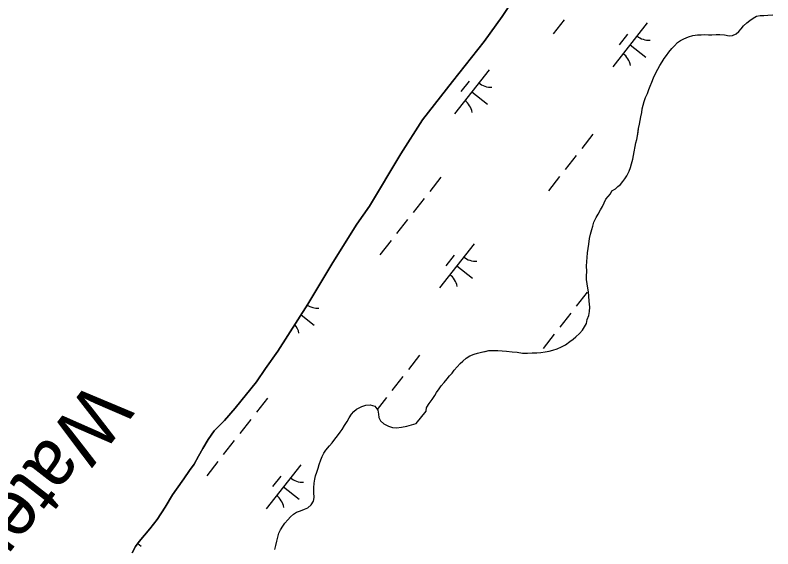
# Model space of a CAD drawing. Extents: x 3896831 to 3918110, y 171006 to 193349.
# Drawn here: x 3910688 to 3911365, y 179895 to 180372 of the extents above; entities that cross this region are included whole.
import ezdxf

# ---------------------------------------------------------------- set-up
doc = ezdxf.new("R2010")
doc.units = 0
for name, color, linetype in [('V-RIVR-IDEN', 7, 'Continuous'), ('V-TOPO-SHOR', 7, 'Continuous'), ('V-WETL-SWMP', 7, 'Continuous')]:
    doc.layers.add(name, color=color, linetype=linetype)

msp = doc.modelspace()

# ---------------------------------------------------------------- linework, layer by layer
at = {"layer": 'V-TOPO-SHOR'}
for points in [[(3910792.63, 179890.99), (3910795.69, 179896.67), (3910798.99, 179901.28), (3910803.79, 179906.79), (3910808.58, 179912.43), (3910815.17, 179920.97), (3910822.21, 179931.92), (3910828.73, 179943), (3910832.18, 179948.13), (3910838.78, 179957.35), (3910844.02, 179964.85), (3910848.01, 179970.51), (3910852.03, 179977.5), (3910855.78, 179984.37), (3910860.49, 179992.42), (3910865.86, 180000.06), (3910875.15, 180009.48), (3910884.73, 180020.36), (3910903.79, 180043.87), (3910911.79, 180055.86), (3910922.81, 180071.52), (3910949.74, 180113.43), (3910972.03, 180150.64), (3910993.46, 180184.92), (3911004.62, 180201.11), (3911032.59, 180247.67), (3911052.06, 180278.12), (3911078.84, 180312.42), (3911107.24, 180348.29), (3911123.21, 180370.53), (3911134.25, 180387.39)], [(3911262.26, 180323.55), (3911264.06, 180326.84), (3911266.14, 180330.13), (3911267.93, 180332.89), (3911269.99, 180335.78), (3911272.05, 180338.54), (3911274.78, 180341.82), (3911277.1, 180344.43), (3911279.96, 180347.17), (3911282.67, 180348.98), (3911285.5, 180350.52), (3911289.54, 180352.3), (3911293.56, 180353.68), (3911297.84, 180354.13), (3911300.91, 180354.2), (3911304.11, 180354.4), (3911307.44, 180354.19), (3911310.64, 180354.26), (3911314.25, 180354.45), (3911317.58, 180354.38), (3911321.7, 180354.02), (3911325.96, 180353.27), (3911329.03, 180353.6), (3911332.13, 180355.14), (3911334.57, 180357.22), (3911336.62, 180359.58), (3911338.94, 180362.2), (3911341.66, 180364.8), (3911344.51, 180367.01), (3911347.35, 180368.95), (3911350.32, 180370.75), (3911353.8, 180371.35), (3911357, 180371.55), (3911360.61, 180371.74), (3911365.02, 180372.04)], [(3911078.41, 180051.83), (3911080.33, 180054.32), (3911082.92, 180057.33), (3911085.79, 180060.34), (3911088.1, 180062.56), (3911091.09, 180065.16), (3911094.33, 180067.23), (3911098.23, 180068.75), (3911101.31, 180069.61), (3911104.8, 180070.47), (3911108.01, 180071.21), (3911111.23, 180071.94), (3911115.23, 180072.12), (3911119.23, 180072.04), (3911123.36, 180071.82), (3911127.08, 180071.34), (3911132.27, 180070.83), (3911136.66, 180070.47), (3911141.31, 180069.7), (3911145.85, 180069.61), (3911149.98, 180069.79), (3911154.25, 180069.83), (3911157.73, 180070.16), (3911161.61, 180070.88), (3911165.35, 180071.46), (3911168.43, 180072.2), (3911172.33, 180073.58), (3911176.23, 180075.37), (3911179.73, 180077.03), (3911183.66, 180079.88), (3911186.64, 180082.08), (3911189.09, 180084.16), (3911192.34, 180087.03), (3911194.95, 180090.3), (3911196.74, 180093.07), (3911198.54, 180096.23), (3911199.28, 180099.81), (3911200.56, 180103.39), (3911201.3, 180106.84), (3911201.51, 180110.57), (3911200.96, 180116.04), (3911200.65, 180120.45), (3911200.47, 180124.46), (3911199.87, 180127.67), (3911199.15, 180131.55), (3911198.56, 180135.3), (3911198.49, 180138.36), (3911198.86, 180143.02), (3911198.68, 180147.29), (3911198.77, 180151.56), (3911199.12, 180155.15), (3911199.33, 180159.28), (3911199.95, 180163.13), (3911200.56, 180166.98), (3911201.34, 180172.04), (3911202.08, 180175.89), (3911203.24, 180180.13), (3911204.24, 180183.17), (3911205.25, 180186.75), (3911207.2, 180190.84), (3911208.86, 180193.88), (3911210.94, 180197.7), (3911212.88, 180200.72), (3911214.41, 180203.89), (3911215.95, 180207.19), (3911217.86, 180209.68), (3911219.91, 180212.04), (3911221.31, 180214.81), (3911224.4, 180216.35), (3911226.58, 180218.43), (3911228.89, 180220.39), (3911231.08, 180223.01), (3911232.86, 180225.5), (3911234.52, 180228.13), (3911236.61, 180232.36), (3911237.74, 180235.67), (3911238.61, 180238.71), (3911239.9, 180243.09), (3911240.64, 180246.27), (3911241.1, 180249.46), (3911242.14, 180254.24), (3911242.74, 180257.56), (3911243.47, 180260.61), (3911244.2, 180263.8), (3911244.68, 180267.12), (3911245.14, 180270.44), (3911245.76, 180274.43), (3911246.36, 180277.48), (3911247.1, 180280.8), (3911247.85, 180284.65), (3911248.32, 180288.11), (3911249.18, 180291.16), (3911250.18, 180294.47), (3911251.33, 180298.04), (3911253, 180301.74), (3911254.28, 180305.18), (3911255.41, 180308.36), (3911256.81, 180311.79), (3911258.5, 180315.76), (3911260.31, 180319.72), (3911262.26, 180323.55)], [(3910920.15, 179894.11), (3910921.03, 179897.69), (3910921.91, 179901.67), (3910922.79, 179905.25), (3910923.79, 179908.83), (3910925.06, 179911.73), (3910927.25, 179914.89), (3910929.04, 179917.52), (3910931.78, 179920.66), (3910934.1, 179923.28), (3910936.68, 179925.62), (3910939.39, 179927.57), (3910943.01, 179928.69), (3910946.78, 179930.08), (3910949.47, 179931.49), (3910952.59, 179933.95), (3910954.66, 179937.24), (3910955.4, 179940.7), (3910955.09, 179945.1), (3910955.04, 179949.1), (3910955.27, 179953.36), (3910955.87, 179956.82), (3910956.6, 179959.87), (3910957.61, 179963.18), (3910958.75, 179966.76), (3910959.89, 179970.2), (3910961.31, 179974.17), (3910962.44, 179977.21), (3910963.83, 179980.25), (3910965.62, 179983.01), (3910968.91, 179986.81), (3910971.23, 179989.56), (3910973.83, 179992.84), (3910976.16, 179995.72), (3910978.49, 179998.87), (3910980.28, 180001.37), (3910982.48, 180004.79), (3910984.83, 180008.47), (3910986.5, 180011.77), (3910988.57, 180015.06), (3910990.62, 180017.42), (3910993.06, 180019.5), (3910997.78, 180021.93), (3911001.4, 180023.05), (3911005.41, 180023.5), (3911009.38, 180022.22), (3911012.11, 180018.56), (3911012.7, 180015.08), (3911013.17, 180012.01), (3911014.44, 180009.05), (3911017.45, 180006.32), (3911021.8, 180004.23), (3911025.12, 180003.22), (3911028.71, 180002.88), (3911033.39, 180003.45), (3911037.94, 180004.42), (3911042.1, 180005.53), (3911046.39, 180006.77), (3911055.29, 180017.79), (3911055.76, 180020.98), (3911055.89, 180021.24), (3911057.96, 180024.53), (3911060.58, 180028.21), (3911062.92, 180031.89), (3911064.58, 180034.52), (3911067.04, 180037.8), (3911068.83, 180040.3), (3911071.43, 180043.45), (3911074.16, 180046.72), (3911076.22, 180049.48), (3911078.41, 180051.83)]]:
    msp.add_lwpolyline(points, dxfattribs=at)
at = {"layer": 'V-WETL-SWMP'}
for p, q in [((3911134.25, 180387.39), (3911123.21, 180370.53)), ((3911123.21, 180370.53), (3911107.24, 180348.29)), ((3911178.73, 180367.69), (3911168.86, 180355.09)), ((3911341.66, 180364.8), (3911344.51, 180367.01)), ((3911344.51, 180367.01), (3911347.35, 180368.95)), ((3911347.35, 180368.95), (3911350.32, 180370.76)), ((3911350.32, 180370.76), (3911353.8, 180371.35)), ((3911353.8, 180371.35), (3911357.01, 180371.55)), ((3911357.01, 180371.55), (3911360.61, 180371.74)), ((3911252.87, 180364.95), (3911222.02, 180325.6)), ((3911336.62, 180359.58), (3911338.94, 180362.19)), ((3911338.94, 180362.19), (3911341.66, 180364.8)), ((3911235.08, 180354.76), (3911227.67, 180345.31)), ((3911289.54, 180352.3), (3911293.56, 180353.68)), ((3911293.56, 180353.68), (3911297.84, 180354.13)), ((3911297.84, 180354.13), (3911300.91, 180354.2)), ((3911300.91, 180354.2), (3911304.11, 180354.4)), ((3911304.11, 180354.4), (3911307.44, 180354.19)), ((3911307.44, 180354.19), (3911310.64, 180354.26)), ((3911310.64, 180354.26), (3911314.25, 180354.45)), ((3911314.25, 180354.45), (3911317.58, 180354.38)), ((3911317.58, 180354.38), (3911321.7, 180354.02)), ((3911321.7, 180354.02), (3911325.96, 180353.27)), ((3911325.96, 180353.27), (3911329.03, 180353.6)), ((3911329.03, 180353.6), (3911332.13, 180355.14)), ((3911332.13, 180355.14), (3911334.57, 180357.22)), ((3911334.57, 180357.22), (3911336.62, 180359.58)), ((3911107.24, 180348.29), (3911078.83, 180312.42)), ((3911277.1, 180344.43), (3911279.96, 180347.17)), ((3911279.96, 180347.17), (3911282.67, 180348.98)), ((3911282.67, 180348.98), (3911285.5, 180350.52)), ((3911285.5, 180350.52), (3911289.54, 180352.3)), ((3911237.45, 180345.27), (3911251.61, 180334.17)), ((3911272.05, 180338.54), (3911274.78, 180341.82)), ((3911274.78, 180341.82), (3911277.1, 180344.43)), ((3911266.14, 180330.13), (3911267.93, 180332.89)), ((3911267.93, 180332.89), (3911269.99, 180335.78)), ((3911269.99, 180335.78), (3911272.05, 180338.54)), ((3911262.26, 180323.55), (3911264.07, 180326.84)), ((3911264.07, 180326.84), (3911266.14, 180330.13)), ((3911111.48, 180323), (3911080.63, 180283.65)), ((3911258.5, 180315.76), (3911260.32, 180319.72)), ((3911260.32, 180319.72), (3911262.26, 180323.55)), ((3911093.68, 180312.81), (3911086.28, 180303.36)), ((3911256.82, 180311.79), (3911258.5, 180315.76)), ((3911078.83, 180312.42), (3911052.06, 180278.12)), ((3911254.28, 180305.18), (3911255.41, 180308.36)), ((3911255.41, 180308.36), (3911256.82, 180311.79)), ((3911096.06, 180303.33), (3911110.22, 180292.22)), ((3911251.33, 180298.04), (3911253, 180301.74)), ((3911253, 180301.74), (3911254.28, 180305.18)), ((3911249.18, 180291.16), (3911250.18, 180294.47)), ((3911250.18, 180294.47), (3911251.33, 180298.04)), ((3911247.84, 180284.65), (3911248.32, 180288.11)), ((3911248.32, 180288.11), (3911249.18, 180291.16)), ((3911246.36, 180277.48), (3911247.1, 180280.8)), ((3911247.1, 180280.8), (3911247.84, 180284.65)), ((3911052.06, 180278.12), (3911032.59, 180247.67)), ((3911245.14, 180270.44), (3911245.76, 180274.43)), ((3911245.76, 180274.43), (3911246.36, 180277.48)), ((3911204.19, 180265.21), (3911194.32, 180252.62)), ((3911244.2, 180263.8), (3911245.14, 180270.44)), ((3911242.74, 180257.56), (3911243.47, 180260.61)), ((3911243.47, 180260.61), (3911244.2, 180263.8)), ((3911241.1, 180249.46), (3911242.14, 180254.24)), ((3911242.14, 180254.24), (3911242.74, 180257.56)), ((3911032.59, 180247.67), (3911004.62, 180201.11)), ((3911189.39, 180246.32), (3911179.52, 180233.73)), ((3911239.9, 180243.09), (3911240.64, 180246.27)), ((3911240.64, 180246.27), (3911241.1, 180249.46)), ((3911237.74, 180235.67), (3911238.61, 180238.71)), ((3911238.61, 180238.71), (3911239.9, 180243.09)), ((3911234.52, 180228.13), (3911236.61, 180232.36)), ((3911236.61, 180232.36), (3911237.74, 180235.67)), ((3911068.34, 180226.84), (3911058.47, 180214.25)), ((3911174.58, 180227.43), (3911164.71, 180214.84)), ((3911231.08, 180223.01), (3911232.86, 180225.5)), ((3911232.86, 180225.5), (3911234.52, 180228.13)), ((3911224.4, 180216.35), (3911226.58, 180218.43)), ((3911226.58, 180218.43), (3911228.89, 180220.39)), ((3911228.89, 180220.39), (3911231.08, 180223.01)), ((3911217.86, 180209.68), (3911219.91, 180212.04)), ((3911219.91, 180212.04), (3911221.31, 180214.81)), ((3911221.31, 180214.81), (3911224.4, 180216.35)), ((3911053.54, 180207.95), (3911043.67, 180195.36)), ((3911214.41, 180203.89), (3911215.95, 180207.19)), ((3911215.95, 180207.19), (3911217.86, 180209.68)), ((3911004.62, 180201.11), (3910993.46, 180184.91)), ((3911208.86, 180193.88), (3911210.95, 180197.7)), ((3911210.95, 180197.7), (3911212.88, 180200.72)), ((3911212.88, 180200.72), (3911214.41, 180203.89)), ((3911205.25, 180186.75), (3911207.2, 180190.84)), ((3911207.2, 180190.84), (3911208.86, 180193.88)), ((3910993.46, 180184.91), (3910972.03, 180150.64)), ((3911038.73, 180189.06), (3911028.86, 180176.47)), ((3911204.24, 180183.17), (3911205.25, 180186.75)), ((3911202.08, 180175.89), (3911203.24, 180180.13)), ((3911203.24, 180180.13), (3911204.24, 180183.17)), ((3911200.56, 180166.99), (3911201.34, 180172.04)), ((3911201.34, 180172.04), (3911202.08, 180175.89)), ((3911023.93, 180170.17), (3911014.06, 180157.58)), ((3911098.06, 180167.43), (3911067.22, 180128.08)), ((3911199.33, 180159.28), (3911200.56, 180166.99)), ((3911080.27, 180157.24), (3911072.87, 180147.79)), ((3911199.12, 180155.15), (3911199.33, 180159.28)), ((3910972.03, 180150.64), (3910949.74, 180113.43)), ((3911198.68, 180147.29), (3911198.77, 180151.56)), ((3911198.77, 180151.56), (3911199.12, 180155.15)), ((3911082.64, 180147.76), (3911096.81, 180136.65)), ((3911198.86, 180143.02), (3911198.68, 180147.29)), ((3911198.49, 180138.36), (3911198.86, 180143.02)), ((3911198.56, 180135.3), (3911198.49, 180138.36)), ((3911199.15, 180131.55), (3911198.56, 180135.3)), ((3911199.87, 180127.67), (3911199.15, 180131.55)), ((3911199.26, 180124.23), (3911189.39, 180111.64)), ((3911200.47, 180124.46), (3911199.87, 180127.67)), ((3911200.65, 180120.45), (3911200.47, 180124.46)), ((3911200.96, 180116.05), (3911200.65, 180120.45)), ((3910949.74, 180113.43), (3910922.81, 180071.52)), ((3911201.51, 180110.57), (3911200.96, 180116.05)), ((3911201.3, 180106.84), (3911201.51, 180110.57)), ((3910943.64, 180103.94), (3910955.42, 180094.71)), ((3911184.46, 180105.34), (3911174.59, 180092.75)), ((3911199.28, 180099.81), (3911200.56, 180103.39)), ((3911200.56, 180103.39), (3911201.3, 180106.84)), ((3911196.74, 180093.07), (3911198.54, 180096.23)), ((3911198.54, 180096.23), (3911199.28, 180099.81)), ((3911192.35, 180087.03), (3911194.95, 180090.3)), ((3911194.95, 180090.3), (3911196.74, 180093.07)), ((3911169.65, 180086.45), (3911159.78, 180073.86)), ((3911186.64, 180082.08), (3911189.08, 180084.16)), ((3911189.08, 180084.16), (3911192.35, 180087.03)), ((3911176.23, 180075.37), (3911179.73, 180077.03)), ((3911179.73, 180077.03), (3911183.66, 180079.88)), ((3911183.66, 180079.88), (3911186.64, 180082.08)), ((3910922.81, 180071.52), (3910911.79, 180055.86)), ((3911098.23, 180068.74), (3911101.31, 180069.61)), ((3911101.31, 180069.61), (3911104.8, 180070.47)), ((3911104.8, 180070.47), (3911111.23, 180071.94)), ((3911111.23, 180071.94), (3911115.23, 180072.12)), ((3911115.23, 180072.12), (3911119.23, 180072.04)), ((3911119.23, 180072.04), (3911123.36, 180071.81)), ((3911123.36, 180071.81), (3911127.08, 180071.34)), ((3911127.08, 180071.34), (3911132.27, 180070.83)), ((3911132.27, 180070.83), (3911136.66, 180070.47)), ((3911136.66, 180070.47), (3911141.31, 180069.7)), ((3911141.31, 180069.7), (3911145.85, 180069.61)), ((3911145.85, 180069.61), (3911149.98, 180069.79)), ((3911149.98, 180069.79), (3911154.25, 180069.83)), ((3911154.25, 180069.83), (3911157.72, 180070.16)), ((3911157.72, 180070.16), (3911161.6, 180070.88)), ((3911161.6, 180070.88), (3911165.35, 180071.46)), ((3911165.35, 180071.46), (3911168.43, 180072.2)), ((3911168.43, 180072.2), (3911172.33, 180073.58)), ((3911172.33, 180073.58), (3911176.23, 180075.37)), ((3911049.38, 180067.69), (3911039.51, 180055.1)), ((3911085.79, 180060.34), (3911088.1, 180062.56)), ((3911088.1, 180062.56), (3911091.09, 180065.16)), ((3911091.09, 180065.16), (3911094.33, 180067.23)), ((3911094.33, 180067.23), (3911098.23, 180068.74)), ((3910911.79, 180055.86), (3910903.79, 180043.87)), ((3911080.33, 180054.32), (3911082.92, 180057.33)), ((3911082.92, 180057.33), (3911085.79, 180060.34)), ((3911034.58, 180048.8), (3911024.71, 180036.21)), ((3911074.17, 180046.72), (3911076.22, 180049.48)), ((3911076.22, 180049.48), (3911078.41, 180051.83)), ((3911078.41, 180051.83), (3911080.33, 180054.32)), ((3910903.79, 180043.87), (3910884.73, 180020.36)), ((3911068.83, 180040.3), (3911071.43, 180043.44)), ((3911071.43, 180043.44), (3911074.17, 180046.72)), ((3911064.58, 180034.52), (3911067.04, 180037.8)), ((3911067.04, 180037.8), (3911068.83, 180040.3)), ((3910913.54, 180029.32), (3910903.67, 180016.73)), ((3911019.77, 180029.91), (3911011.51, 180019.37)), ((3911057.96, 180024.53), (3911060.58, 180028.21)), ((3911060.58, 180028.21), (3911062.92, 180031.89)), ((3911062.92, 180031.89), (3911064.58, 180034.52)), ((3910993.06, 180019.5), (3910997.78, 180021.93)), ((3910997.78, 180021.93), (3911001.4, 180023.05)), ((3911001.4, 180023.05), (3911005.41, 180023.5)), ((3911005.41, 180023.5), (3911009.38, 180022.22)), ((3911009.38, 180022.22), (3911012.11, 180018.56)), ((3911055.9, 180021.24), (3911057.96, 180024.53)), ((3910884.73, 180020.36), (3910875.15, 180009.48)), ((3910986.5, 180011.77), (3910988.57, 180015.06)), ((3910988.57, 180015.06), (3910990.62, 180017.42)), ((3910990.62, 180017.42), (3910993.06, 180019.5)), ((3911012.11, 180018.56), (3911012.7, 180015.08)), ((3911012.7, 180015.08), (3911013.17, 180012.01)), ((3911046.39, 180006.77), (3911055.29, 180017.79)), ((3911055.29, 180017.79), (3911055.76, 180020.98)), ((3911055.76, 180020.98), (3911055.9, 180021.24)), ((3910875.15, 180009.48), (3910865.86, 180000.05)), ((3910898.73, 180010.43), (3910888.86, 179997.84)), ((3910982.48, 180004.79), (3910984.83, 180008.47)), ((3910984.83, 180008.47), (3910986.5, 180011.77)), ((3911013.17, 180012.01), (3911014.44, 180009.05)), ((3911014.44, 180009.05), (3911017.45, 180006.32)), ((3910978.49, 179998.87), (3910980.28, 180001.37)), ((3910980.28, 180001.37), (3910982.48, 180004.79)), ((3911017.45, 180006.32), (3911021.8, 180004.23)), ((3911021.8, 180004.23), (3911025.12, 180003.22)), ((3911025.12, 180003.22), (3911028.71, 180002.88)), ((3911028.71, 180002.88), (3911033.39, 180003.45)), ((3911033.39, 180003.45), (3911037.94, 180004.42)), ((3911037.94, 180004.42), (3911042.1, 180005.53)), ((3911042.1, 180005.53), (3911046.39, 180006.77)), ((3910865.86, 180000.05), (3910860.49, 179992.42)), ((3910973.83, 179992.84), (3910976.16, 179995.72)), ((3910976.16, 179995.72), (3910978.49, 179998.87)), ((3910860.49, 179992.42), (3910855.78, 179984.37)), ((3910883.93, 179991.54), (3910874.06, 179978.95)), ((3910968.91, 179986.81), (3910971.23, 179989.56)), ((3910971.23, 179989.56), (3910973.83, 179992.84)), ((3910855.78, 179984.37), (3910852.03, 179977.5)), ((3910963.83, 179980.25), (3910965.62, 179983.01)), ((3910965.62, 179983.01), (3910968.91, 179986.81)), ((3910852.03, 179977.5), (3910848.01, 179970.51)), ((3910959.89, 179970.2), (3910961.31, 179974.17)), ((3910961.31, 179974.17), (3910962.44, 179977.21)), ((3910962.44, 179977.21), (3910963.83, 179980.25)), ((3910848.01, 179970.51), (3910844.02, 179964.85)), ((3910869.12, 179972.65), (3910859.25, 179960.06)), ((3910943.26, 179969.92), (3910912.41, 179930.56)), ((3910958.75, 179966.76), (3910959.89, 179970.2)), ((3910844.02, 179964.85), (3910838.78, 179957.35)), ((3910956.6, 179959.87), (3910957.61, 179963.18)), ((3910957.61, 179963.18), (3910958.75, 179966.76)), ((3910838.78, 179957.35), (3910832.18, 179948.13)), ((3910925.46, 179959.72), (3910918.06, 179950.28)), ((3910955.27, 179953.36), (3910955.87, 179956.82)), ((3910955.87, 179956.82), (3910956.6, 179959.87)), ((3910832.18, 179948.13), (3910828.73, 179943)), ((3910927.83, 179950.24), (3910942, 179939.14)), ((3910955.04, 179949.1), (3910955.27, 179953.36)), ((3910955.09, 179945.1), (3910955.04, 179949.1)), ((3910828.73, 179943), (3910822.21, 179931.91)), ((3910954.66, 179937.24), (3910955.4, 179940.69)), ((3910955.4, 179940.69), (3910955.09, 179945.1)), ((3910949.47, 179931.49), (3910952.59, 179933.95)), ((3910952.59, 179933.95), (3910954.66, 179937.24)), ((3910822.21, 179931.91), (3910815.17, 179920.98)), ((3910936.68, 179925.62), (3910939.39, 179927.57)), ((3910939.39, 179927.57), (3910943.01, 179928.69)), ((3910943.01, 179928.69), (3910946.78, 179930.08)), ((3910946.78, 179930.08), (3910949.47, 179931.49)), ((3910815.17, 179920.98), (3910808.58, 179912.43)), ((3910929.04, 179917.52), (3910931.78, 179920.66)), ((3910931.78, 179920.66), (3910934.1, 179923.28)), ((3910934.1, 179923.28), (3910936.68, 179925.62)), ((3910925.06, 179911.73), (3910927.26, 179914.89)), ((3910927.26, 179914.89), (3910929.04, 179917.52)), ((3910803.79, 179906.79), (3910798.99, 179901.28)), ((3910808.58, 179912.43), (3910803.79, 179906.79)), ((3910922.79, 179905.25), (3910923.79, 179908.83)), ((3910923.79, 179908.83), (3910925.06, 179911.73)), ((3910798.99, 179901.28), (3910795.69, 179896.67)), ((3910921.03, 179897.69), (3910921.91, 179901.67)), ((3910921.91, 179901.67), (3910922.79, 179905.25)), ((3910795.69, 179896.67), (3910792.63, 179890.99)), ((3910797.7, 179899.47), (3910800.61, 179897.19)), ((3910920.15, 179894.11), (3910921.03, 179897.69))]:
    msp.add_line(p, q, dxfattribs=at)
for centre, start, end in [((3911254.67, 180366.87), 231.14028, 272.68394), ((3911220.59, 180323.39), 11.14028, 52.68394), ((3911113.28, 180324.92), 231.14028, 272.68394), ((3911079.2, 180281.44), 11.14028, 52.68394), ((3911099.87, 180169.35), 231.14028, 272.68394), ((3911065.79, 180125.87), 11.14028, 52.68394), ((3910958.48, 180127.4), 237.93191, 272.68394), ((3910924.4, 180083.92), 11.14028, 39.55005), ((3910945.06, 179971.83), 231.14028, 272.68394), ((3910910.98, 179928.35), 11.14028, 52.68394)]:
    msp.add_arc(centre, 17.62, start, end, dxfattribs=at)

# ---------------------------------------------------------------- texts
at = {"layer": 'V-RIVR-IDEN'}
msp.add_text('Water', height=50, rotation=232.08429, dxfattribs=at).set_placement((3910756, 180046.97))

doc.saveas('drawing.dxf')
